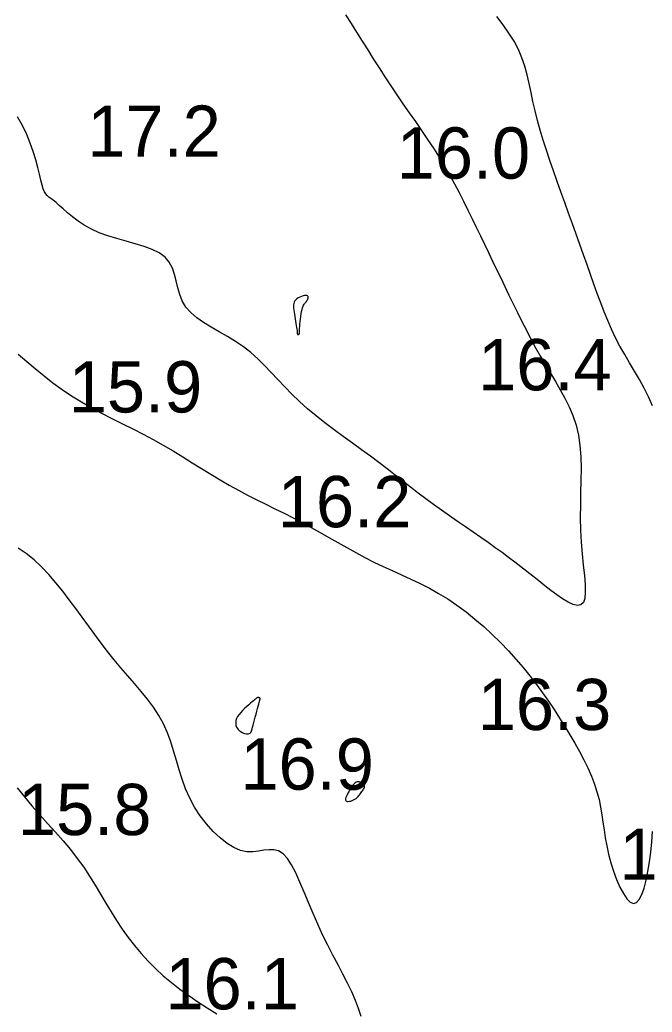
# Model space of a CAD drawing. Extents: x 3040093 to 3056816, y 408076 to 509144.
# Drawn here: x 3046321.8 to 3046383.5, y 435141 to 435237.7 of the extents above; entities that cross this region are included whole.
import ezdxf

# ---------------------------------------------------------------- set-up
doc = ezdxf.new("R2010")
doc.units = 0
doc.layers.add('V-CHAN-CONT-EL17', color=7, linetype='Continuous')
doc.layers.add('V-TOPO-SOUN-0610', color=7, linetype='Continuous')

msp = doc.modelspace()

# ---------------------------------------------------------------- linework, layer by layer
at = {"layer": 'V-CHAN-CONT-EL17'}
for points in [[(3046353.556, 435238.218), (3046354.106, 435237.375), (3046354.65, 435236.521), (3046355.192, 435235.66), (3046355.734, 435234.791), (3046356.28, 435233.918), (3046356.834, 435233.042), (3046357.397, 435232.165), (3046357.974, 435231.288), (3046358.566, 435230.413), (3046359.169, 435229.541), (3046359.777, 435228.671), (3046360.385, 435227.802), (3046360.986, 435226.934), (3046361.576, 435226.068), (3046362.147, 435225.202), (3046362.696, 435224.336), (3046363.217, 435223.47), (3046363.712, 435222.606), (3046364.185, 435221.743), (3046364.638, 435220.884), (3046365.074, 435220.029), (3046365.496, 435219.179), (3046365.908, 435218.335), (3046366.313, 435217.499), (3046366.713, 435216.67), (3046367.11, 435215.847), (3046367.505, 435215.027), (3046367.9, 435214.209), (3046368.295, 435213.388), (3046368.693, 435212.563), (3046369.095, 435211.731), (3046369.502, 435210.89), (3046369.914, 435210.038), (3046370.334, 435209.178), (3046370.762, 435208.315), (3046371.198, 435207.45), (3046371.644, 435206.59), (3046372.101, 435205.737), (3046372.568, 435204.896), (3046373.047, 435204.07), (3046373.537, 435203.261), (3046374.027, 435202.461), (3046374.505, 435201.658), (3046374.958, 435200.843), (3046375.374, 435200.004), (3046375.74, 435199.131), (3046376.044, 435198.213), (3046376.274, 435197.24), (3046376.422, 435196.204), (3046376.499, 435195.113), (3046376.525, 435193.976), (3046376.515, 435192.804), (3046376.487, 435191.608), (3046376.459, 435190.397), (3046376.447, 435189.183), (3046376.47, 435187.976), (3046376.537, 435186.789), (3046376.636, 435185.641), (3046376.746, 435184.557), (3046376.846, 435183.559), (3046376.917, 435182.671), (3046376.938, 435181.916), (3046376.889, 435181.316), (3046376.75, 435180.895), (3046376.506, 435180.667), (3046376.167, 435180.616), (3046375.748, 435180.714), (3046375.265, 435180.937), (3046374.731, 435181.258), (3046374.164, 435181.651), (3046373.578, 435182.091), (3046372.987, 435182.551), (3046372.405, 435183.011), (3046371.828, 435183.468), (3046371.252, 435183.924), (3046370.669, 435184.38), (3046370.076, 435184.84), (3046369.465, 435185.305), (3046368.832, 435185.776), (3046368.17, 435186.257), (3046367.476, 435186.749), (3046366.754, 435187.251), (3046366.009, 435187.764), (3046365.248, 435188.286), (3046364.477, 435188.816), (3046363.702, 435189.355), (3046362.928, 435189.902), (3046362.161, 435190.456), (3046361.406, 435191.016), (3046360.658, 435191.584), (3046359.912, 435192.159), (3046359.161, 435192.743), (3046358.399, 435193.335), (3046357.621, 435193.936), (3046356.82, 435194.546), (3046355.99, 435195.167), (3046355.129, 435195.798), (3046354.244, 435196.439), (3046353.347, 435197.092), (3046352.45, 435197.754), (3046351.563, 435198.427), (3046350.698, 435199.11), (3046349.866, 435199.803), (3046349.079, 435200.506), (3046348.343, 435201.218), (3046347.649, 435201.932), (3046346.984, 435202.641), (3046346.335, 435203.337), (3046345.687, 435204.013), (3046345.029, 435204.66), (3046344.345, 435205.272), (3046343.623, 435205.84), (3046342.855, 435206.361), (3046342.059, 435206.845), (3046341.259, 435207.304), (3046340.477, 435207.754), (3046339.737, 435208.206), (3046339.064, 435208.675), (3046338.479, 435209.174), (3046338.007, 435209.717), (3046337.661, 435210.312), (3046337.415, 435210.946), (3046337.232, 435211.601), (3046337.075, 435212.26), (3046336.908, 435212.905), (3046336.694, 435213.518), (3046336.397, 435214.081), (3046335.98, 435214.575), (3046335.417, 435214.99), (3046334.727, 435215.337), (3046333.939, 435215.633), (3046333.083, 435215.894), (3046332.188, 435216.14), (3046331.284, 435216.387), (3046330.399, 435216.652), (3046329.564, 435216.953), (3046328.802, 435217.302), (3046328.115, 435217.688), (3046327.499, 435218.096), (3046326.951, 435218.51), (3046326.466, 435218.914), (3046326.041, 435219.294), (3046325.672, 435219.632), (3046325.356, 435219.914), (3046325.087, 435220.13), (3046324.86, 435220.298), (3046324.667, 435220.44), (3046324.503, 435220.581), (3046324.361, 435220.745), (3046324.233, 435220.954), (3046324.113, 435221.233), (3046323.994, 435221.606), (3046323.87, 435222.088), (3046323.731, 435222.672), (3046323.568, 435223.341), (3046323.373, 435224.079), (3046323.137, 435224.871), (3046322.85, 435225.7), (3046322.504, 435226.551), (3046322.089, 435227.408), (3046321.602, 435228.258)], [(3046383.481, 435200.086), (3046383.105, 435200.966), (3046382.681, 435201.82), (3046382.222, 435202.655), (3046381.742, 435203.476), (3046381.256, 435204.289), (3046380.777, 435205.099), (3046380.32, 435205.912), (3046379.895, 435206.733), (3046379.501, 435207.564), (3046379.13, 435208.407), (3046378.779, 435209.265), (3046378.441, 435210.139), (3046378.11, 435211.031), (3046377.781, 435211.944), (3046377.448, 435212.879), (3046377.107, 435213.838), (3046376.758, 435214.817), (3046376.402, 435215.814), (3046376.041, 435216.825), (3046375.676, 435217.846), (3046375.308, 435218.875), (3046374.94, 435219.906), (3046374.571, 435220.938), (3046374.205, 435221.966), (3046373.845, 435222.988), (3046373.494, 435224.001), (3046373.158, 435225.004), (3046372.841, 435225.992), (3046372.546, 435226.964), (3046372.278, 435227.916), (3046372.041, 435228.848), (3046371.836, 435229.755), (3046371.65, 435230.641), (3046371.466, 435231.508), (3046371.269, 435232.357), (3046371.041, 435233.191), (3046370.766, 435234.014), (3046370.428, 435234.826), (3046370.01, 435235.631), (3046369.503, 435236.431), (3046368.927, 435237.232), (3046368.305, 435238.04)], [(3046321.677, 435205.117), (3046322.5, 435204.42), (3046323.335, 435203.72), (3046324.186, 435203.025), (3046325.056, 435202.345), (3046325.95, 435201.686), (3046326.873, 435201.059), (3046327.825, 435200.467), (3046328.804, 435199.907), (3046329.801, 435199.372), (3046330.81, 435198.852), (3046331.826, 435198.342), (3046332.84, 435197.834), (3046333.847, 435197.319), (3046334.839, 435196.792), (3046335.812, 435196.246), (3046336.767, 435195.685), (3046337.705, 435195.116), (3046338.63, 435194.545), (3046339.544, 435193.977), (3046340.45, 435193.419), (3046341.349, 435192.877), (3046342.245, 435192.356), (3046343.139, 435191.863), (3046344.031, 435191.391), (3046344.922, 435190.936), (3046345.81, 435190.492), (3046346.696, 435190.053), (3046347.58, 435189.613), (3046348.46, 435189.166), (3046349.338, 435188.708), (3046350.212, 435188.233), (3046351.084, 435187.745), (3046351.955, 435187.25), (3046352.826, 435186.753), (3046353.699, 435186.26), (3046354.575, 435185.776), (3046355.455, 435185.306), (3046356.34, 435184.856), (3046357.232, 435184.428), (3046358.129, 435184.016), (3046359.029, 435183.607), (3046359.932, 435183.192), (3046360.836, 435182.76), (3046361.739, 435182.3), (3046362.641, 435181.803), (3046363.538, 435181.256), (3046364.431, 435180.654), (3046365.314, 435180), (3046366.183, 435179.301), (3046367.035, 435178.564), (3046367.865, 435177.797), (3046368.668, 435177.007), (3046369.441, 435176.2), (3046370.18, 435175.385), (3046370.88, 435174.567), (3046371.544, 435173.747), (3046372.176, 435172.927), (3046372.778, 435172.105), (3046373.353, 435171.284), (3046373.904, 435170.463), (3046374.434, 435169.642), (3046374.947, 435168.822), (3046375.444, 435168.003), (3046375.921, 435167.188), (3046376.374, 435166.376), (3046376.796, 435165.572), (3046377.183, 435164.775), (3046377.529, 435163.987), (3046377.829, 435163.211), (3046378.079, 435162.448), (3046378.276, 435161.699), (3046378.43, 435160.958), (3046378.555, 435160.221), (3046378.663, 435159.48), (3046378.769, 435158.731), (3046378.886, 435157.966), (3046379.026, 435157.182), (3046379.204, 435156.371), (3046379.429, 435155.534), (3046379.695, 435154.698), (3046379.993, 435153.897), (3046380.313, 435153.163), (3046380.647, 435152.53), (3046380.985, 435152.031), (3046381.317, 435151.699), (3046381.635, 435151.568), (3046381.93, 435151.661), (3046382.201, 435151.96), (3046382.448, 435152.439), (3046382.671, 435153.071), (3046382.869, 435153.828), (3046383.042, 435154.684), (3046383.19, 435155.61), (3046383.313, 435156.581), (3046383.413, 435157.573), (3046383.497, 435158.577)], [(3046355.11, 435140.548), (3046354.847, 435141.318), (3046354.541, 435142.111), (3046354.178, 435142.934), (3046353.767, 435143.786), (3046353.316, 435144.669), (3046352.838, 435145.582), (3046352.342, 435146.525), (3046351.841, 435147.498), (3046351.343, 435148.501), (3046350.861, 435149.534), (3046350.402, 435150.592), (3046349.964, 435151.651), (3046349.542, 435152.682), (3046349.13, 435153.656), (3046348.724, 435154.545), (3046348.318, 435155.32), (3046347.906, 435155.952), (3046347.485, 435156.413), (3046347.05, 435156.685), (3046346.596, 435156.801), (3046346.121, 435156.807), (3046345.624, 435156.746), (3046345.1, 435156.664), (3046344.548, 435156.606), (3046343.964, 435156.615), (3046343.346, 435156.738), (3046342.694, 435157.007), (3046342.02, 435157.418), (3046341.341, 435157.951), (3046340.67, 435158.589), (3046340.024, 435159.316), (3046339.417, 435160.112), (3046338.866, 435160.962), (3046338.385, 435161.848), (3046337.983, 435162.754), (3046337.646, 435163.671), (3046337.354, 435164.594), (3046337.085, 435165.516), (3046336.819, 435166.431), (3046336.536, 435167.332), (3046336.214, 435168.214), (3046335.834, 435169.07), (3046335.379, 435169.895), (3046334.857, 435170.695), (3046334.28, 435171.475), (3046333.662, 435172.243), (3046333.013, 435173.006), (3046332.348, 435173.769), (3046331.678, 435174.54), (3046331.016, 435175.325), (3046330.372, 435176.13), (3046329.743, 435176.952), (3046329.124, 435177.786), (3046328.511, 435178.63), (3046327.898, 435179.478), (3046327.279, 435180.327), (3046326.651, 435181.172), (3046326.008, 435182.01), (3046325.345, 435182.834), (3046324.66, 435183.631), (3046323.952, 435184.384), (3046323.219, 435185.077), (3046322.459, 435185.695), (3046321.672, 435186.221)], [(3046321.567, 435162.842), (3046322.269, 435161.951), (3046323.005, 435161.076), (3046323.764, 435160.214), (3046324.531, 435159.361), (3046325.295, 435158.513), (3046326.041, 435157.667), (3046326.758, 435156.818), (3046327.431, 435155.962), (3046328.053, 435155.097), (3046328.631, 435154.225), (3046329.175, 435153.35), (3046329.698, 435152.476), (3046330.209, 435151.606), (3046330.722, 435150.745), (3046331.247, 435149.897), (3046331.795, 435149.065), (3046332.375, 435148.252), (3046332.991, 435147.46), (3046333.642, 435146.69), (3046334.328, 435145.942), (3046335.049, 435145.219), (3046335.806, 435144.52), (3046336.599, 435143.847), (3046337.429, 435143.2), (3046338.292, 435142.579), (3046339.184, 435141.979), (3046340.094, 435141.393), (3046341.015, 435140.815)]]:
    msp.add_lwpolyline(points, dxfattribs=at)
for points in [[(3046349.068, 435207.108), (3046349.073, 435207.128), (3046349.075, 435207.158), (3046349.077, 435207.203), (3046349.078, 435207.267), (3046349.081, 435207.357), (3046349.086, 435207.477), (3046349.095, 435207.632), (3046349.11, 435207.825), (3046349.129, 435208.049), (3046349.153, 435208.294), (3046349.181, 435208.549), (3046349.214, 435208.806), (3046349.25, 435209.055), (3046349.291, 435209.285), (3046349.334, 435209.488), (3046349.381, 435209.655), (3046349.43, 435209.79), (3046349.481, 435209.9), (3046349.535, 435209.99), (3046349.589, 435210.067), (3046349.644, 435210.135), (3046349.699, 435210.202), (3046349.754, 435210.273), (3046349.808, 435210.352), (3046349.857, 435210.437), (3046349.896, 435210.524), (3046349.923, 435210.609), (3046349.932, 435210.687), (3046349.919, 435210.754), (3046349.88, 435210.806), (3046349.811, 435210.839), (3046349.71, 435210.849), (3046349.582, 435210.838), (3046349.436, 435210.807), (3046349.28, 435210.759), (3046349.121, 435210.694), (3046348.969, 435210.615), (3046348.83, 435210.525), (3046348.712, 435210.424), (3046348.623, 435210.314), (3046348.56, 435210.194), (3046348.521, 435210.065), (3046348.501, 435209.924), (3046348.499, 435209.77), (3046348.51, 435209.604), (3046348.531, 435209.423), (3046348.56, 435209.226), (3046348.593, 435209.015), (3046348.628, 435208.793), (3046348.665, 435208.566), (3046348.702, 435208.34), (3046348.738, 435208.121), (3046348.771, 435207.914), (3046348.801, 435207.724), (3046348.825, 435207.559), (3046348.843, 435207.421), (3046348.857, 435207.31), (3046348.866, 435207.222), (3046348.874, 435207.155), (3046348.88, 435207.106), (3046348.887, 435207.072), (3046348.895, 435207.05), (3046348.907, 435207.037), (3046348.923, 435207.031), (3046348.942, 435207.03), (3046348.963, 435207.034), (3046348.985, 435207.041), (3046349.007, 435207.052), (3046349.028, 435207.065), (3046349.045, 435207.079), (3046349.059, 435207.093)], [(3046343.234, 435168.409), (3046343.358, 435168.319), (3046343.49, 435168.245), (3046343.625, 435168.186), (3046343.759, 435168.143), (3046343.888, 435168.116), (3046344.006, 435168.106), (3046344.11, 435168.112), (3046344.196, 435168.135), (3046344.267, 435168.177), (3046344.327, 435168.241), (3046344.378, 435168.328), (3046344.424, 435168.441), (3046344.469, 435168.582), (3046344.516, 435168.754), (3046344.569, 435168.959), (3046344.631, 435169.198), (3046344.699, 435169.461), (3046344.772, 435169.739), (3046344.846, 435170.023), (3046344.92, 435170.302), (3046344.99, 435170.566), (3046345.053, 435170.804), (3046345.108, 435171.008), (3046345.153, 435171.169), (3046345.187, 435171.29), (3046345.213, 435171.378), (3046345.231, 435171.438), (3046345.243, 435171.476), (3046345.251, 435171.497), (3046345.256, 435171.507), (3046345.258, 435171.512), (3046345.26, 435171.517), (3046345.262, 435171.522), (3046345.262, 435171.528), (3046345.262, 435171.534), (3046345.262, 435171.541), (3046345.26, 435171.547), (3046345.258, 435171.554), (3046345.256, 435171.56), (3046345.252, 435171.566), (3046345.248, 435171.573), (3046345.242, 435171.579), (3046345.235, 435171.585), (3046345.225, 435171.592), (3046345.213, 435171.599), (3046345.199, 435171.606), (3046345.182, 435171.614), (3046345.161, 435171.622), (3046345.138, 435171.63), (3046345.113, 435171.637), (3046345.086, 435171.643), (3046345.059, 435171.647), (3046345.032, 435171.647), (3046345.005, 435171.645), (3046344.979, 435171.638), (3046344.955, 435171.627), (3046344.928, 435171.608), (3046344.894, 435171.58), (3046344.849, 435171.541), (3046344.79, 435171.487), (3046344.711, 435171.416), (3046344.609, 435171.327), (3046344.479, 435171.216), (3046344.32, 435171.083), (3046344.138, 435170.929), (3046343.941, 435170.76), (3046343.739, 435170.577), (3046343.541, 435170.386), (3046343.354, 435170.189), (3046343.189, 435169.991), (3046343.054, 435169.794), (3046342.956, 435169.602), (3046342.894, 435169.417), (3046342.865, 435169.24), (3046342.867, 435169.072), (3046342.896, 435168.914), (3046342.95, 435168.767), (3046343.027, 435168.634), (3046343.122, 435168.514)], [(3046354.594, 435161.812), (3046354.697, 435161.9), (3046354.791, 435161.993), (3046354.876, 435162.09), (3046354.954, 435162.189), (3046355.027, 435162.288), (3046355.095, 435162.384), (3046355.16, 435162.476), (3046355.223, 435162.563), (3046355.282, 435162.644), (3046355.334, 435162.722), (3046355.377, 435162.796), (3046355.407, 435162.868), (3046355.422, 435162.939), (3046355.419, 435163.009), (3046355.396, 435163.08), (3046355.351, 435163.152), (3046355.287, 435163.222), (3046355.207, 435163.287), (3046355.114, 435163.343), (3046355.013, 435163.387), (3046354.906, 435163.416), (3046354.799, 435163.426), (3046354.693, 435163.413), (3046354.592, 435163.376), (3046354.497, 435163.316), (3046354.405, 435163.235), (3046354.316, 435163.136), (3046354.229, 435163.022), (3046354.144, 435162.895), (3046354.059, 435162.758), (3046353.973, 435162.613), (3046353.887, 435162.463), (3046353.803, 435162.312), (3046353.727, 435162.164), (3046353.661, 435162.023), (3046353.612, 435161.891), (3046353.583, 435161.775), (3046353.577, 435161.676), (3046353.601, 435161.599), (3046353.655, 435161.547), (3046353.737, 435161.518), (3046353.84, 435161.511), (3046353.959, 435161.524), (3046354.088, 435161.555), (3046354.221, 435161.601), (3046354.354, 435161.66), (3046354.479, 435161.731)]]:
    msp.add_lwpolyline(points, close=True, dxfattribs=at)

# ---------------------------------------------------------------- texts
at = {"layer": 'V-TOPO-SOUN-0610'}
for s, p in [('17.2 ', (3046328.403, 435224.37)), ('16.0 ', (3046358.553, 435222.24)), ('16.4 ', (3046366.493, 435201.6)), ('15.9 ', (3046326.593, 435199.44)), ('16.2 ', (3046346.973, 435188.25)), ('16.3 ', (3046366.453, 435168.47)), ('16.9 ', (3046343.323, 435162.66)), ('15.8 ', (3046321.643, 435158.23)), ('16.5 ', (3046380.273, 435153.87)), ('16.1 ', (3046336.013, 435141.24))]:
    msp.add_text(s, height=5, dxfattribs=at).set_placement(p)

doc.saveas('drawing.dxf')
